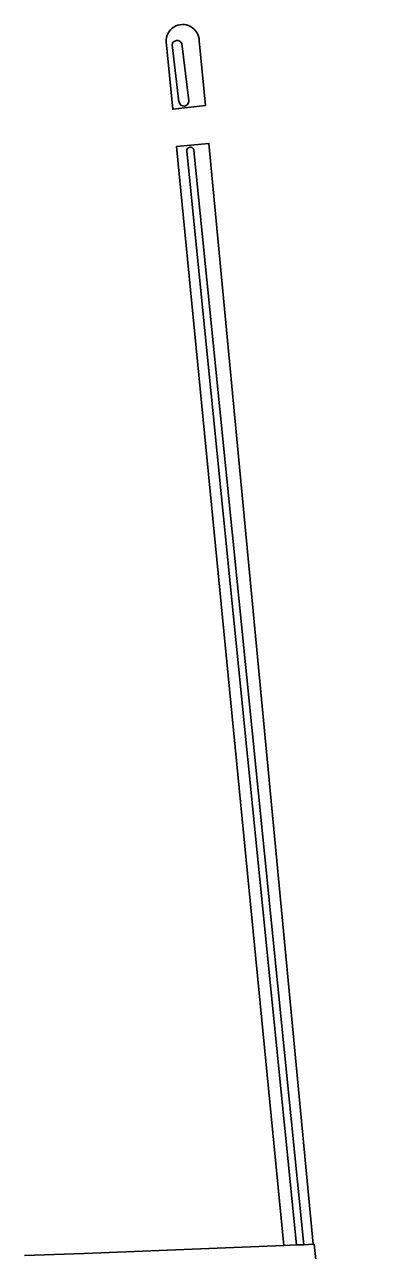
# Model space of a CAD drawing. Extents: x 140000 to 143000, y 403500 to 406000.
# Drawn here: x 140723.6 to 140761.5, y 404094.4 to 404220 of the extents above; entities that cross this region are included whole.
import ezdxf

# ---------------------------------------------------------------- set-up
doc = ezdxf.new("R2010")
doc.units = 0
for name, color, linetype in [('gg-afsc-erfafscheiding', 7, 'Continuous'), ('gg-afsc-hekwerk', 7, 'Continuous'), ('gg-kntw-bovenkant insteek waterloop', 7, 'Continuous'), ('gg-kntw-waterlijn', 7, 'Continuous')]:
    doc.layers.add(name, color=color, linetype=linetype)

msp = doc.modelspace()

# ---------------------------------------------------------------- linework, layer by layer
at = {"layer": 'gg-afsc-erfafscheiding'}
msp.add_lwpolyline([(140723.62, 404093.86), (140729.73, 404094.08), (140750.18, 404094.89)], dxfattribs=at)
at = {"layer": 'gg-afsc-hekwerk'}
for p, q in [((140750.18, 404094.89), (140751.49, 404094.94)), ((140751.49, 404094.94), (140752.21, 404094.97)), ((140752.21, 404094.97), (140752.24, 404094.97)), ((140752.24, 404094.97), (140753.21, 404095.01))]:
    msp.add_line(p, q, dxfattribs=at)
for points in [[(140723.62, 404093.86), (140729.73, 404094.08), (140750.18, 404094.89)], [(140753.21, 404095.01), (140753.3, 404095.01), (140761.53, 404017.51)]]:
    msp.add_lwpolyline(points, dxfattribs=at)
at = {"layer": 'gg-kntw-bovenkant insteek waterloop'}
for p, q in [((140751.49, 404094.94), (140750.18, 404094.89)), ((140753.21, 404095.01), (140752.24, 404094.97))]:
    msp.add_line(p, q, dxfattribs=at)
for points in [[(140738.13, 404218.19), (140738.81, 404211.27), (140740.36, 404211.44), (140742.16, 404211.64), (140741.52, 404218.29)], [(140753.21, 404095.01), (140742.52, 404207.77), (140739.18, 404207.45), (140750.18, 404094.89)], [(140752.24, 404094.97), (140752.21, 404094.97), (140751.49, 404094.94)]]:
    msp.add_lwpolyline(points, dxfattribs=at)
msp.add_arc((140739.83, 404218.25), 1.7, 1.2843, 182.091, dxfattribs=at)
at = {"layer": 'gg-kntw-waterlijn'}
for p, q in [((140738.74, 404217.88), (140739.45, 404212.02)), ((140740.45, 404212.14), (140739.74, 404218)), ((140751.49, 404094.94), (140740.24, 404206.97)), ((140752.24, 404094.97), (140740.98, 404207.05))]:
    msp.add_line(p, q, dxfattribs=at)
for centre, radius, start, end in [((140739.26, 404217.79), 0.521, 23.2222, 170.6726), ((140739.95, 404212.1), 0.5, 188.7624, 5.0325), ((140740.61, 404207.01), 0.375, 5.2944, 186.1724)]:
    msp.add_arc(centre, radius, start, end, dxfattribs=at)

doc.saveas('drawing.dxf')
